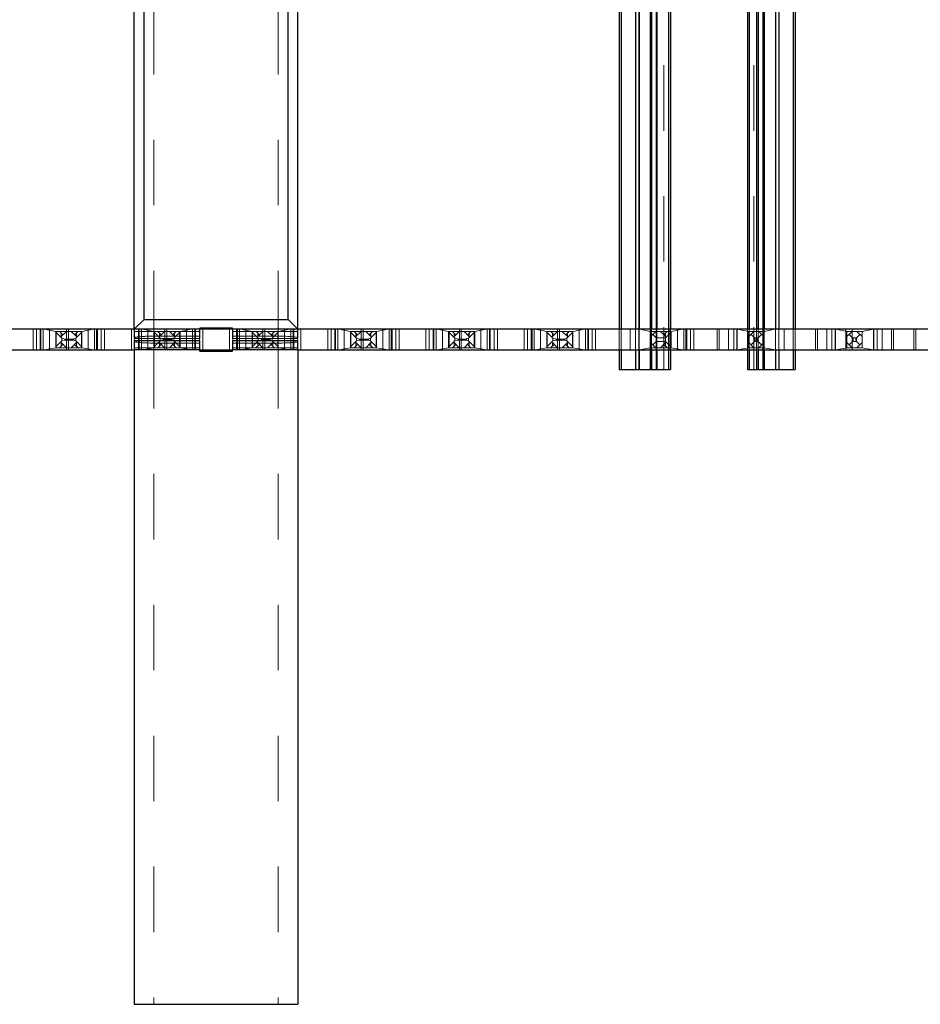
# Model space of a CAD drawing. Header units: inches. Extents: x 1880 to 2363, y -453 to -54.
# Tile 703 of 1056: x 1944.75 to 1946.13, y -75.13 to -73.62. Entities that reach past the tile are written whole.
import ezdxf

# ---------------------------------------------------------------- set-up
doc = ezdxf.new("R2010")
doc.units = ezdxf.units.IN
doc.header["$LTSCALE"] = 0.5
doc.header["$MEASUREMENT"] = 0
doc.linetypes.add('HIDDEN', pattern=[0.225, 0.15, -0.075])
doc.layers.add('APP-M-S', color=30, linetype='Continuous')
doc.layers.add('PUN-M-S2', color=1, linetype='Continuous')

msp = doc.modelspace()

# ---------------------------------------------------------------- linework, layer by layer
at = {"layer": 'APP-M-S', "linetype": 'Continuous', "lineweight": 25}
for p, q in [((1951.50051, -74.09777), (1936.85051, -74.09777)), ((1943.52551, -74.12926), (1944.92551, -74.12926)), ((1945.02551, -74.12926), (1945.07551, -74.12926)), ((1945.17551, -74.12926), (1948.32551, -74.12926))]:
    msp.add_line(p, q, dxfattribs=at)
at = {"layer": 'APP-M-S', "linetype": 'HIDDEN', "lineweight": 18}
for p, q in [((1944.77101, -74.09777), (1944.77101, -74.12926)), ((1944.77601, -74.09777), (1944.77601, -74.12926)), ((1944.78176, -74.09777), (1944.78176, -74.12926)), ((1944.78301, -74.12926), (1944.78301, -74.09777)), ((1944.78635, -74.09777), (1944.78635, -74.12926)), ((1944.78826, -74.09777), (1944.80529, -74.10102)), ((1944.79601, -74.09777), (1944.79601, -74.12926)), ((1944.84572, -74.10102), (1944.80529, -74.10102)), ((1944.8056, -74.10102), (1944.8056, -74.12602)), ((1944.80601, -74.10102), (1944.80601, -74.12602)), ((1944.80631, -74.10283), (1944.80601, -74.10221)), ((1944.80631, -74.10283), (1944.80631, -74.1242)), ((1944.81491, -74.11143), (1944.80631, -74.10283)), ((1944.8125, -74.10216), (1944.81611, -74.10577)), ((1944.81401, -74.10887), (1944.82186, -74.10102)), ((1944.81401, -74.10887), (1944.81401, -74.10366)), ((1944.82201, -74.12926), (1944.82201, -74.09777)), ((1944.82501, -74.09777), (1944.82501, -74.12926)), ((1944.82915, -74.10102), (1944.83701, -74.10887)), ((1944.83491, -74.10577), (1944.83851, -74.10216)), ((1944.84471, -74.10283), (1944.83611, -74.11143)), ((1944.83701, -74.10366), (1944.83701, -74.10887)), ((1944.84501, -74.10221), (1944.84471, -74.10283)), ((1944.84471, -74.10283), (1944.84471, -74.1242)), ((1944.84501, -74.10102), (1944.84501, -74.12602)), ((1944.84542, -74.10102), (1944.84542, -74.12602)), ((1944.84572, -74.10102), (1944.86275, -74.09777)), ((1944.85501, -74.09777), (1944.85501, -74.12926)), ((1944.86467, -74.09777), (1944.86467, -74.12926)), ((1944.86801, -74.09777), (1944.86801, -74.12926)), ((1944.86926, -74.09777), (1944.86926, -74.12926)), ((1944.87501, -74.09777), (1944.87501, -74.12926)), ((1944.88001, -74.09777), (1944.88001, -74.12926)), ((1944.92101, -74.09777), (1944.92101, -74.12926)), ((1944.92601, -74.09777), (1944.92601, -74.12926)), ((1944.93176, -74.09777), (1944.93176, -74.12926)), ((1944.93301, -74.12926), (1944.93301, -74.09777)), ((1944.93635, -74.09777), (1944.93635, -74.12926)), ((1944.93826, -74.09777), (1944.95529, -74.10102)), ((1944.94601, -74.09777), (1944.94601, -74.12926)), ((1944.99572, -74.10102), (1944.95529, -74.10102)), ((1944.9556, -74.10102), (1944.9556, -74.12602)), ((1944.95601, -74.10102), (1944.95601, -74.12602)), ((1944.95631, -74.10283), (1944.95601, -74.10221)), ((1944.95631, -74.10283), (1944.95631, -74.1242)), ((1944.96491, -74.11143), (1944.95631, -74.10283)), ((1944.9625, -74.10216), (1944.96611, -74.10577)), ((1944.96401, -74.10887), (1944.97186, -74.10102)), ((1944.96401, -74.10887), (1944.96401, -74.10366)), ((1944.97201, -74.12926), (1944.97201, -74.09777)), ((1944.97501, -74.09777), (1944.97501, -74.12926)), ((1944.97915, -74.10102), (1944.98701, -74.10887)), ((1944.98491, -74.10577), (1944.98851, -74.10216)), ((1944.99471, -74.10283), (1944.98611, -74.11143)), ((1944.98701, -74.10366), (1944.98701, -74.10887)), ((1944.99501, -74.10221), (1944.99471, -74.10283)), ((1944.99471, -74.10283), (1944.99471, -74.1242)), ((1944.99501, -74.10102), (1944.99501, -74.12602)), ((1944.99542, -74.10102), (1944.99542, -74.12602)), ((1944.99572, -74.10102), (1945.01275, -74.09777)), ((1945.00501, -74.09777), (1945.00501, -74.12926)), ((1945.01467, -74.09777), (1945.01467, -74.12926)), ((1945.01801, -74.09777), (1945.01801, -74.12926)), ((1945.01926, -74.09777), (1945.01926, -74.12926)), ((1945.02501, -74.09777), (1945.02501, -74.12926)), ((1945.03001, -74.09777), (1945.03001, -74.12926)), ((1945.07101, -74.09777), (1945.07101, -74.12926)), ((1945.07601, -74.09777), (1945.07601, -74.12926)), ((1945.08176, -74.09777), (1945.08176, -74.12926)), ((1945.08301, -74.12926), (1945.08301, -74.09777)), ((1945.08635, -74.09777), (1945.08635, -74.12926)), ((1945.08826, -74.09777), (1945.10529, -74.10102)), ((1945.09601, -74.09777), (1945.09601, -74.12926)), ((1945.14572, -74.10102), (1945.10529, -74.10102)), ((1945.1056, -74.10102), (1945.1056, -74.12602)), ((1945.10601, -74.10102), (1945.10601, -74.12602)), ((1945.10631, -74.10283), (1945.10601, -74.10221)), ((1945.10631, -74.10283), (1945.10631, -74.1242)), ((1945.11491, -74.11143), (1945.10631, -74.10283)), ((1945.1125, -74.10216), (1945.11611, -74.10577)), ((1945.11401, -74.10887), (1945.12186, -74.10102)), ((1945.11401, -74.10887), (1945.11401, -74.10366)), ((1945.12201, -74.12926), (1945.12201, -74.09777)), ((1945.12501, -74.09777), (1945.12501, -74.12926)), ((1945.12915, -74.10102), (1945.13701, -74.10887)), ((1945.13491, -74.10577), (1945.13851, -74.10216)), ((1945.14471, -74.10283), (1945.13611, -74.11143)), ((1945.13701, -74.10366), (1945.13701, -74.10887)), ((1945.14501, -74.10221), (1945.14471, -74.10283)), ((1945.14471, -74.10283), (1945.14471, -74.1242)), ((1945.14501, -74.10102), (1945.14501, -74.12602)), ((1945.14542, -74.10102), (1945.14542, -74.12602)), ((1945.14572, -74.10102), (1945.16275, -74.09777)), ((1945.15501, -74.09777), (1945.15501, -74.12926)), ((1945.16467, -74.09777), (1945.16467, -74.12926)), ((1945.16801, -74.09777), (1945.16801, -74.12926)), ((1945.16926, -74.09777), (1945.16926, -74.12926)), ((1945.17501, -74.09777), (1945.17501, -74.12926)), ((1945.18001, -74.09777), (1945.18001, -74.12926)), ((1945.22101, -74.09777), (1945.22101, -74.12926)), ((1945.22601, -74.09777), (1945.22601, -74.12926)), ((1945.23176, -74.09777), (1945.23176, -74.12926)), ((1945.23301, -74.12926), (1945.23301, -74.09777)), ((1945.23635, -74.09777), (1945.23635, -74.12926)), ((1945.23826, -74.09777), (1945.25529, -74.10102)), ((1945.24601, -74.09777), (1945.24601, -74.12926)), ((1945.29572, -74.10102), (1945.25529, -74.10102)), ((1945.2556, -74.10102), (1945.2556, -74.12602)), ((1945.25601, -74.10102), (1945.25601, -74.12602)), ((1945.25631, -74.10283), (1945.25601, -74.10221)), ((1945.25631, -74.10283), (1945.25631, -74.1242)), ((1945.26491, -74.11143), (1945.25631, -74.10283)), ((1945.2625, -74.10216), (1945.26611, -74.10577)), ((1945.26401, -74.10887), (1945.27186, -74.10102)), ((1945.26401, -74.10887), (1945.26401, -74.10366)), ((1945.27201, -74.12926), (1945.27201, -74.09777)), ((1945.27501, -74.09777), (1945.27501, -74.12926)), ((1945.27915, -74.10102), (1945.28701, -74.10887)), ((1945.28491, -74.10577), (1945.28851, -74.10216)), ((1945.29471, -74.10283), (1945.28611, -74.11143)), ((1945.28701, -74.10366), (1945.28701, -74.10887)), ((1945.29501, -74.10221), (1945.29471, -74.10283)), ((1945.29471, -74.10283), (1945.29471, -74.1242)), ((1945.29501, -74.10102), (1945.29501, -74.12602)), ((1945.29542, -74.10102), (1945.29542, -74.12602)), ((1945.29572, -74.10102), (1945.31275, -74.09777)), ((1945.30501, -74.09777), (1945.30501, -74.12926)), ((1945.31467, -74.09777), (1945.31467, -74.12926)), ((1945.31801, -74.09777), (1945.31801, -74.12926)), ((1945.31926, -74.09777), (1945.31926, -74.12926)), ((1945.32501, -74.09777), (1945.32501, -74.12926)), ((1945.33001, -74.09777), (1945.33001, -74.12926)), ((1945.37101, -74.09777), (1945.37101, -74.12926)), ((1945.37601, -74.09777), (1945.37601, -74.12926)), ((1945.38176, -74.09777), (1945.38176, -74.12926)), ((1945.38301, -74.12926), (1945.38301, -74.09777)), ((1945.38635, -74.09777), (1945.38635, -74.12926)), ((1945.38826, -74.09777), (1945.40529, -74.10102)), ((1945.39601, -74.09777), (1945.39601, -74.12926)), ((1945.44572, -74.10102), (1945.40529, -74.10102)), ((1945.4056, -74.10102), (1945.4056, -74.12602)), ((1945.40601, -74.10102), (1945.40601, -74.12602)), ((1945.40631, -74.10283), (1945.40601, -74.10221)), ((1945.40631, -74.10283), (1945.40631, -74.1242)), ((1945.41491, -74.11143), (1945.40631, -74.10283)), ((1945.4125, -74.10216), (1945.41611, -74.10577)), ((1945.41401, -74.10887), (1945.42186, -74.10102)), ((1945.41401, -74.10887), (1945.41401, -74.10366)), ((1945.42201, -74.12926), (1945.42201, -74.09777)), ((1945.42501, -74.09777), (1945.42501, -74.12926)), ((1945.42915, -74.10102), (1945.43701, -74.10887)), ((1945.43491, -74.10577), (1945.43851, -74.10216)), ((1945.44471, -74.10283), (1945.43611, -74.11143)), ((1945.43701, -74.10366), (1945.43701, -74.10887)), ((1945.44501, -74.10221), (1945.44471, -74.10283)), ((1945.44471, -74.10283), (1945.44471, -74.1242)), ((1945.44501, -74.10102), (1945.44501, -74.12602)), ((1945.44542, -74.10102), (1945.44542, -74.12602)), ((1945.44572, -74.10102), (1945.46275, -74.09777)), ((1945.45501, -74.09777), (1945.45501, -74.12926)), ((1945.46467, -74.09777), (1945.46467, -74.12926)), ((1945.46801, -74.09777), (1945.46801, -74.12926)), ((1945.46926, -74.09777), (1945.46926, -74.12926)), ((1945.47501, -74.09777), (1945.47501, -74.12926)), ((1945.48001, -74.09777), (1945.48001, -74.12926)), ((1945.52101, -74.09777), (1945.52101, -74.12926)), ((1945.52601, -74.09777), (1945.52601, -74.12926)), ((1945.53176, -74.09777), (1945.53176, -74.12926)), ((1945.53301, -74.12926), (1945.53301, -74.09777)), ((1945.53635, -74.09777), (1945.53635, -74.12926)), ((1945.53826, -74.09777), (1945.55529, -74.10102)), ((1945.54601, -74.09777), (1945.54601, -74.12926)), ((1945.59572, -74.10102), (1945.55529, -74.10102)), ((1945.5556, -74.10102), (1945.5556, -74.12602)), ((1945.55601, -74.10102), (1945.55601, -74.12602)), ((1945.55631, -74.10283), (1945.55601, -74.10221)), ((1945.55631, -74.10283), (1945.55631, -74.1242)), ((1945.56491, -74.11143), (1945.55631, -74.10283)), ((1945.5625, -74.10216), (1945.56611, -74.10577)), ((1945.56401, -74.10887), (1945.57186, -74.10102)), ((1945.56401, -74.10887), (1945.56401, -74.10366)), ((1945.57201, -74.12926), (1945.57201, -74.09777)), ((1945.57501, -74.09777), (1945.57501, -74.12926)), ((1945.57915, -74.10102), (1945.58701, -74.10887)), ((1945.58491, -74.10577), (1945.58851, -74.10216)), ((1945.59471, -74.10283), (1945.58611, -74.11143)), ((1945.58701, -74.10366), (1945.58701, -74.10887)), ((1945.59501, -74.10221), (1945.59471, -74.10283)), ((1945.59471, -74.10283), (1945.59471, -74.1242)), ((1945.59501, -74.10102), (1945.59501, -74.12602)), ((1945.59542, -74.10102), (1945.59542, -74.12602)), ((1945.59572, -74.10102), (1945.61275, -74.09777)), ((1945.60501, -74.09777), (1945.60501, -74.12926)), ((1945.61467, -74.09777), (1945.61467, -74.12926)), ((1945.61801, -74.09777), (1945.61801, -74.12926)), ((1945.61926, -74.09777), (1945.61926, -74.12926)), ((1945.62501, -74.09777), (1945.62501, -74.12926)), ((1945.63001, -74.09777), (1945.63001, -74.12926)), ((1945.66601, -74.09777), (1945.66601, -74.12926)), ((1945.66901, -74.09777), (1945.66901, -74.12926)), ((1945.68301, -74.12926), (1945.68301, -74.09777)), ((1945.69098, -74.09777), (1945.69098, -74.12926)), ((1945.69101, -74.09777), (1945.69101, -74.12926)), ((1945.69598, -74.12926), (1945.69598, -74.09777)), ((1945.69639, -74.12926), (1945.69639, -74.09777)), ((1945.69698, -74.09777), (1945.7136, -74.10094)), ((1945.7139, -74.10102), (1945.7136, -74.10094)), ((1945.7136, -74.10094), (1945.7136, -74.12609)), ((1945.74572, -74.10102), (1945.7139, -74.10102)), ((1945.71401, -74.12602), (1945.71401, -74.10102)), ((1945.71401, -74.10887), (1945.72186, -74.10102)), ((1945.72915, -74.10102), (1945.73701, -74.10887)), ((1945.73451, -74.09777), (1945.73451, -74.12926)), ((1945.73491, -74.10577), (1945.73851, -74.10216)), ((1945.74471, -74.10283), (1945.73668, -74.11086)), ((1945.73701, -74.10366), (1945.73701, -74.10887)), ((1945.74352, -74.09777), (1945.74352, -74.12926)), ((1945.74501, -74.10221), (1945.74471, -74.10283)), ((1945.74471, -74.10283), (1945.74471, -74.1242)), ((1945.74501, -74.10102), (1945.74501, -74.12602)), ((1945.74542, -74.10102), (1945.74542, -74.12602)), ((1945.74572, -74.10102), (1945.76275, -74.09777)), ((1945.75501, -74.09777), (1945.75501, -74.12926)), ((1945.76467, -74.09777), (1945.76467, -74.12926)), ((1945.76801, -74.09777), (1945.76801, -74.12926)), ((1945.76926, -74.09777), (1945.76926, -74.12926)), ((1945.77501, -74.09777), (1945.77501, -74.12926)), ((1945.78001, -74.09777), (1945.78001, -74.12926)), ((1945.81601, -74.09777), (1945.81601, -74.12926)), ((1945.81901, -74.09777), (1945.81901, -74.12926)), ((1945.83301, -74.12926), (1945.83301, -74.09777)), ((1945.84098, -74.09777), (1945.84098, -74.12926)), ((1945.84101, -74.09777), (1945.84101, -74.12926)), ((1945.84598, -74.12926), (1945.84598, -74.09777)), ((1945.84639, -74.12926), (1945.84639, -74.09777)), ((1945.84698, -74.09777), (1945.8636, -74.10094)), ((1945.86221, -74.12926), (1945.86221, -74.09777)), ((1945.8639, -74.10102), (1945.8636, -74.10094)), ((1945.8636, -74.10094), (1945.8636, -74.12609)), ((1945.88712, -74.10102), (1945.8639, -74.10102)), ((1945.86401, -74.12602), (1945.86401, -74.10102)), ((1945.86401, -74.10887), (1945.87186, -74.10102)), ((1945.87201, -74.09777), (1945.87201, -74.12926)), ((1945.87915, -74.10102), (1945.88701, -74.10887)), ((1945.88701, -74.10102), (1945.88701, -74.12602)), ((1945.88742, -74.10094), (1945.88712, -74.10102)), ((1945.90404, -74.09777), (1945.88742, -74.10094)), ((1945.88742, -74.12609), (1945.88742, -74.10094)), ((1945.90463, -74.09777), (1945.90463, -74.12926)), ((1945.90504, -74.09777), (1945.90504, -74.12926)), ((1945.91001, -74.09777), (1945.91001, -74.12926)), ((1945.91004, -74.12926), (1945.91004, -74.09777)), ((1945.91801, -74.09777), (1945.91801, -74.12926)), ((1945.93201, -74.09777), (1945.93201, -74.12926)), ((1945.93501, -74.09777), (1945.93501, -74.12926)), ((1945.96601, -74.09777), (1945.96601, -74.12926)), ((1945.96901, -74.09777), (1945.96901, -74.12926)), ((1945.98301, -74.12926), (1945.98301, -74.09777)), ((1945.99098, -74.09777), (1945.99098, -74.12926)), ((1945.99101, -74.09777), (1945.99101, -74.12926)), ((1945.99598, -74.12926), (1945.99598, -74.09777)), ((1945.99639, -74.12926), (1945.99639, -74.09777)), ((1945.99698, -74.09777), (1946.0136, -74.10094)), ((1946.01221, -74.12926), (1946.01221, -74.09777)), ((1946.0139, -74.10102), (1946.0136, -74.10094)), ((1946.0136, -74.10094), (1946.0136, -74.12609)), ((1946.03712, -74.10102), (1946.0139, -74.10102)), ((1946.01401, -74.12602), (1946.01401, -74.10102)), ((1946.01401, -74.10887), (1946.02186, -74.10102)), ((1946.02201, -74.09777), (1946.02201, -74.12926)), ((1946.02915, -74.10102), (1946.03701, -74.10887)), ((1946.03701, -74.10102), (1946.03701, -74.12602)), ((1946.03742, -74.10094), (1946.03712, -74.10102)), ((1946.05404, -74.09777), (1946.03742, -74.10094)), ((1946.03742, -74.12609), (1946.03742, -74.10094)), ((1946.05463, -74.09777), (1946.05463, -74.12926)), ((1946.05504, -74.09777), (1946.05504, -74.12926)), ((1946.06001, -74.09777), (1946.06001, -74.12926)), ((1946.06004, -74.12926), (1946.06004, -74.09777)), ((1946.06801, -74.09777), (1946.06801, -74.12926)), ((1946.08201, -74.09777), (1946.08201, -74.12926)), ((1946.08501, -74.09777), (1946.08501, -74.12926)), ((1946.11601, -74.09777), (1946.11601, -74.12926)), ((1946.11901, -74.09777), (1946.11901, -74.12926)), ((1944.81491, -74.1156), (1944.80631, -74.1242)), ((1944.82186, -74.12602), (1944.81401, -74.11816)), ((1944.81401, -74.12337), (1944.81401, -74.11816)), ((1944.81491, -74.11143), (1944.81491, -74.1156)), ((1944.81961, -74.11263), (1944.81491, -74.11143)), ((1944.81961, -74.1144), (1944.81491, -74.1156)), ((1944.81611, -74.10577), (1944.81711, -74.10577)), ((1944.81961, -74.11263), (1944.81961, -74.1144)), ((1944.83229, -74.11263), (1944.81961, -74.11263)), ((1944.83229, -74.1144), (1944.81961, -74.1144)), ((1944.83701, -74.11816), (1944.82915, -74.12602)), ((1944.83312, -74.11252), (1944.83229, -74.11263)), ((1944.83229, -74.11263), (1944.83229, -74.1144)), ((1944.83312, -74.11451), (1944.83229, -74.1144)), ((1944.83611, -74.11143), (1944.83312, -74.11252)), ((1944.83312, -74.11252), (1944.83312, -74.11451)), ((1944.83611, -74.1156), (1944.83312, -74.11451)), ((1944.83391, -74.10577), (1944.83491, -74.10577)), ((1944.83611, -74.11143), (1944.83611, -74.1156)), ((1944.84471, -74.1242), (1944.83611, -74.1156)), ((1944.83701, -74.11816), (1944.83701, -74.12337)), ((1944.96491, -74.1156), (1944.95631, -74.1242)), ((1944.97186, -74.12602), (1944.96401, -74.11816)), ((1944.96401, -74.12337), (1944.96401, -74.11816)), ((1944.96491, -74.11143), (1944.96491, -74.1156)), ((1944.96961, -74.11263), (1944.96491, -74.11143)), ((1944.96961, -74.1144), (1944.96491, -74.1156)), ((1944.96611, -74.10577), (1944.96711, -74.10577)), ((1944.96961, -74.11263), (1944.96961, -74.1144)), ((1944.98229, -74.11263), (1944.96961, -74.11263)), ((1944.98229, -74.1144), (1944.96961, -74.1144)), ((1944.98701, -74.11816), (1944.97915, -74.12602)), ((1944.98312, -74.11252), (1944.98229, -74.11263)), ((1944.98229, -74.11263), (1944.98229, -74.1144)), ((1944.98312, -74.11451), (1944.98229, -74.1144)), ((1944.98611, -74.11143), (1944.98312, -74.11252)), ((1944.98312, -74.11252), (1944.98312, -74.11451)), ((1944.98611, -74.1156), (1944.98312, -74.11451)), ((1944.98391, -74.10577), (1944.98491, -74.10577)), ((1944.98611, -74.11143), (1944.98611, -74.1156)), ((1944.99471, -74.1242), (1944.98611, -74.1156)), ((1944.98701, -74.11816), (1944.98701, -74.12337)), ((1945.11491, -74.1156), (1945.10631, -74.1242)), ((1945.12186, -74.12602), (1945.11401, -74.11816)), ((1945.11401, -74.12337), (1945.11401, -74.11816)), ((1945.11491, -74.11143), (1945.11491, -74.1156)), ((1945.11961, -74.11263), (1945.11491, -74.11143)), ((1945.11961, -74.1144), (1945.11491, -74.1156)), ((1945.11611, -74.10577), (1945.11711, -74.10577)), ((1945.11961, -74.11263), (1945.11961, -74.1144)), ((1945.13229, -74.11263), (1945.11961, -74.11263)), ((1945.13229, -74.1144), (1945.11961, -74.1144)), ((1945.13701, -74.11816), (1945.12915, -74.12602)), ((1945.13312, -74.11252), (1945.13229, -74.11263)), ((1945.13229, -74.11263), (1945.13229, -74.1144)), ((1945.13312, -74.11451), (1945.13229, -74.1144)), ((1945.13611, -74.11143), (1945.13312, -74.11252)), ((1945.13312, -74.11252), (1945.13312, -74.11451)), ((1945.13611, -74.1156), (1945.13312, -74.11451)), ((1945.13391, -74.10577), (1945.13491, -74.10577)), ((1945.13611, -74.11143), (1945.13611, -74.1156)), ((1945.14471, -74.1242), (1945.13611, -74.1156)), ((1945.13701, -74.11816), (1945.13701, -74.12337)), ((1945.26491, -74.1156), (1945.25631, -74.1242)), ((1945.27186, -74.12602), (1945.26401, -74.11816)), ((1945.26401, -74.12337), (1945.26401, -74.11816)), ((1945.26491, -74.11143), (1945.26491, -74.1156)), ((1945.26961, -74.11263), (1945.26491, -74.11143)), ((1945.26961, -74.1144), (1945.26491, -74.1156)), ((1945.26611, -74.10577), (1945.26711, -74.10577)), ((1945.26961, -74.11263), (1945.26961, -74.1144)), ((1945.28229, -74.11263), (1945.26961, -74.11263)), ((1945.28229, -74.1144), (1945.26961, -74.1144)), ((1945.28701, -74.11816), (1945.27915, -74.12602)), ((1945.28312, -74.11252), (1945.28229, -74.11263)), ((1945.28229, -74.11263), (1945.28229, -74.1144)), ((1945.28312, -74.11451), (1945.28229, -74.1144)), ((1945.28611, -74.11143), (1945.28312, -74.11252)), ((1945.28312, -74.11252), (1945.28312, -74.11451)), ((1945.28611, -74.1156), (1945.28312, -74.11451)), ((1945.28391, -74.10577), (1945.28491, -74.10577)), ((1945.28611, -74.11143), (1945.28611, -74.1156)), ((1945.29471, -74.1242), (1945.28611, -74.1156)), ((1945.28701, -74.11816), (1945.28701, -74.12337)), ((1945.41491, -74.1156), (1945.40631, -74.1242)), ((1945.42186, -74.12602), (1945.41401, -74.11816)), ((1945.41401, -74.12337), (1945.41401, -74.11816)), ((1945.41491, -74.11143), (1945.41491, -74.1156)), ((1945.41961, -74.11263), (1945.41491, -74.11143)), ((1945.41961, -74.1144), (1945.41491, -74.1156)), ((1945.41611, -74.10577), (1945.41711, -74.10577)), ((1945.41961, -74.11263), (1945.41961, -74.1144)), ((1945.43229, -74.11263), (1945.41961, -74.11263)), ((1945.43229, -74.1144), (1945.41961, -74.1144)), ((1945.43701, -74.11816), (1945.42915, -74.12602)), ((1945.43312, -74.11252), (1945.43229, -74.11263)), ((1945.43229, -74.11263), (1945.43229, -74.1144)), ((1945.43312, -74.11451), (1945.43229, -74.1144)), ((1945.43611, -74.11143), (1945.43312, -74.11252)), ((1945.43312, -74.11252), (1945.43312, -74.11451)), ((1945.43611, -74.1156), (1945.43312, -74.11451)), ((1945.43391, -74.10577), (1945.43491, -74.10577)), ((1945.43611, -74.11143), (1945.43611, -74.1156)), ((1945.44471, -74.1242), (1945.43611, -74.1156)), ((1945.43701, -74.11816), (1945.43701, -74.12337)), ((1945.56491, -74.1156), (1945.55631, -74.1242)), ((1945.57186, -74.12602), (1945.56401, -74.11816)), ((1945.56401, -74.12337), (1945.56401, -74.11816)), ((1945.56491, -74.11143), (1945.56491, -74.1156)), ((1945.56961, -74.11263), (1945.56491, -74.11143)), ((1945.56961, -74.1144), (1945.56491, -74.1156)), ((1945.56611, -74.10577), (1945.56711, -74.10577)), ((1945.56961, -74.11263), (1945.56961, -74.1144)), ((1945.58229, -74.11263), (1945.56961, -74.11263)), ((1945.58229, -74.1144), (1945.56961, -74.1144)), ((1945.58701, -74.11816), (1945.57915, -74.12602)), ((1945.58312, -74.11252), (1945.58229, -74.11263)), ((1945.58229, -74.11263), (1945.58229, -74.1144)), ((1945.58312, -74.11451), (1945.58229, -74.1144)), ((1945.58611, -74.11143), (1945.58312, -74.11252)), ((1945.58312, -74.11252), (1945.58312, -74.11451)), ((1945.58611, -74.1156), (1945.58312, -74.11451)), ((1945.58391, -74.10577), (1945.58491, -74.10577)), ((1945.58611, -74.11143), (1945.58611, -74.1156)), ((1945.59471, -74.1242), (1945.58611, -74.1156)), ((1945.58701, -74.11816), (1945.58701, -74.12337)), ((1945.72186, -74.12602), (1945.71401, -74.11816)), ((1945.72258, -74.11059), (1945.71744, -74.10544)), ((1945.72258, -74.11644), (1945.71744, -74.12159)), ((1945.72258, -74.11059), (1945.72258, -74.11644)), ((1945.72258, -74.11059), (1945.72361, -74.11086)), ((1945.72361, -74.11617), (1945.72258, -74.11644)), ((1945.72361, -74.11086), (1945.72361, -74.11617)), ((1945.73668, -74.11086), (1945.72361, -74.11086)), ((1945.73668, -74.11617), (1945.72361, -74.11617)), ((1945.73701, -74.11816), (1945.72915, -74.12602)), ((1945.73391, -74.10577), (1945.73491, -74.10577)), ((1945.73668, -74.11617), (1945.73668, -74.11086)), ((1945.74471, -74.1242), (1945.73668, -74.11617)), ((1945.73701, -74.11816), (1945.73701, -74.12337)), ((1945.87186, -74.12602), (1945.86401, -74.11816)), ((1945.87258, -74.11059), (1945.86744, -74.10544)), ((1945.87258, -74.11644), (1945.86744, -74.12159)), ((1945.87258, -74.11059), (1945.87258, -74.11644)), ((1945.87258, -74.11059), (1945.87361, -74.11086)), ((1945.87361, -74.11617), (1945.87258, -74.11644)), ((1945.87361, -74.11086), (1945.87361, -74.11617)), ((1945.87361, -74.11086), (1945.87741, -74.11086)), ((1945.87741, -74.11617), (1945.87361, -74.11617)), ((1945.87741, -74.11086), (1945.87844, -74.11059)), ((1945.87741, -74.11086), (1945.87741, -74.11617)), ((1945.87844, -74.11644), (1945.87741, -74.11617)), ((1945.87844, -74.11059), (1945.88358, -74.10544)), ((1945.87844, -74.11059), (1945.87844, -74.11644)), ((1945.87844, -74.11644), (1945.88358, -74.12159)), ((1945.88701, -74.11816), (1945.87915, -74.12602)), ((1946.02186, -74.12602), (1946.01401, -74.11816)), ((1946.02258, -74.11059), (1946.01744, -74.10544)), ((1946.02258, -74.11644), (1946.01744, -74.12159)), ((1946.02258, -74.11059), (1946.02258, -74.11644)), ((1946.02258, -74.11059), (1946.02361, -74.11086)), ((1946.02361, -74.11617), (1946.02258, -74.11644)), ((1946.02361, -74.11086), (1946.02361, -74.11617)), ((1946.02361, -74.11086), (1946.02741, -74.11086)), ((1946.02741, -74.11617), (1946.02361, -74.11617)), ((1946.02741, -74.11086), (1946.02844, -74.11059)), ((1946.02741, -74.11086), (1946.02741, -74.11617)), ((1946.02844, -74.11644), (1946.02741, -74.11617)), ((1946.02844, -74.11059), (1946.03358, -74.10544)), ((1946.02844, -74.11059), (1946.02844, -74.11644)), ((1946.02844, -74.11644), (1946.03358, -74.12159)), ((1946.03701, -74.11816), (1946.02915, -74.12602)), ((1944.78826, -74.12926), (1944.80529, -74.12602)), ((1944.84572, -74.12602), (1944.80529, -74.12602)), ((1944.80631, -74.1242), (1944.80601, -74.12482)), ((1944.81611, -74.12126), (1944.81136, -74.12602)), ((1944.81711, -74.12126), (1944.81611, -74.12126)), ((1944.83491, -74.12126), (1944.83391, -74.12126)), ((1944.83966, -74.12602), (1944.83491, -74.12126)), ((1944.84501, -74.12482), (1944.84471, -74.1242)), ((1944.84572, -74.12602), (1944.86275, -74.12926)), ((1944.93826, -74.12926), (1944.95529, -74.12602)), ((1944.99572, -74.12602), (1944.95529, -74.12602)), ((1944.95631, -74.1242), (1944.95601, -74.12482)), ((1944.96611, -74.12126), (1944.96136, -74.12602)), ((1944.96711, -74.12126), (1944.96611, -74.12126)), ((1944.98491, -74.12126), (1944.98391, -74.12126)), ((1944.98966, -74.12602), (1944.98491, -74.12126)), ((1944.99501, -74.12482), (1944.99471, -74.1242)), ((1944.99572, -74.12602), (1945.01275, -74.12926)), ((1945.08826, -74.12926), (1945.10529, -74.12602)), ((1945.14572, -74.12602), (1945.10529, -74.12602)), ((1945.10631, -74.1242), (1945.10601, -74.12482)), ((1945.11611, -74.12126), (1945.11136, -74.12602)), ((1945.11711, -74.12126), (1945.11611, -74.12126)), ((1945.13491, -74.12126), (1945.13391, -74.12126)), ((1945.13966, -74.12602), (1945.13491, -74.12126)), ((1945.14501, -74.12482), (1945.14471, -74.1242)), ((1945.14572, -74.12602), (1945.16275, -74.12926)), ((1945.23826, -74.12926), (1945.25529, -74.12602)), ((1945.29572, -74.12602), (1945.25529, -74.12602)), ((1945.25631, -74.1242), (1945.25601, -74.12482)), ((1945.26611, -74.12126), (1945.26136, -74.12602)), ((1945.26711, -74.12126), (1945.26611, -74.12126)), ((1945.28491, -74.12126), (1945.28391, -74.12126)), ((1945.28966, -74.12602), (1945.28491, -74.12126)), ((1945.29501, -74.12482), (1945.29471, -74.1242)), ((1945.29572, -74.12602), (1945.31275, -74.12926)), ((1945.38826, -74.12926), (1945.40529, -74.12602)), ((1945.44572, -74.12602), (1945.40529, -74.12602)), ((1945.40631, -74.1242), (1945.40601, -74.12482)), ((1945.41611, -74.12126), (1945.41136, -74.12602)), ((1945.41711, -74.12126), (1945.41611, -74.12126)), ((1945.43491, -74.12126), (1945.43391, -74.12126)), ((1945.43966, -74.12602), (1945.43491, -74.12126)), ((1945.44501, -74.12482), (1945.44471, -74.1242)), ((1945.44572, -74.12602), (1945.46275, -74.12926)), ((1945.53826, -74.12926), (1945.55529, -74.12602)), ((1945.59572, -74.12602), (1945.55529, -74.12602)), ((1945.55631, -74.1242), (1945.55601, -74.12482)), ((1945.56611, -74.12126), (1945.56136, -74.12602)), ((1945.56711, -74.12126), (1945.56611, -74.12126)), ((1945.58491, -74.12126), (1945.58391, -74.12126)), ((1945.58966, -74.12602), (1945.58491, -74.12126)), ((1945.59501, -74.12482), (1945.59471, -74.1242)), ((1945.59572, -74.12602), (1945.61275, -74.12926)), ((1945.69698, -74.12926), (1945.7136, -74.12609)), ((1945.7136, -74.12609), (1945.7139, -74.12602)), ((1945.74572, -74.12602), (1945.7139, -74.12602)), ((1945.73491, -74.12126), (1945.73391, -74.12126)), ((1945.73966, -74.12602), (1945.73491, -74.12126)), ((1945.74501, -74.12482), (1945.74471, -74.1242)), ((1945.74572, -74.12602), (1945.76275, -74.12926)), ((1945.84698, -74.12926), (1945.8636, -74.12609)), ((1945.8636, -74.12609), (1945.8639, -74.12602)), ((1945.88712, -74.12602), (1945.8639, -74.12602)), ((1945.88712, -74.12602), (1945.88742, -74.12609)), ((1945.90404, -74.12926), (1945.88742, -74.12609)), ((1945.99698, -74.12926), (1946.0136, -74.12609)), ((1946.0136, -74.12609), (1946.0139, -74.12602)), ((1946.03712, -74.12602), (1946.0139, -74.12602)), ((1946.03712, -74.12602), (1946.03742, -74.12609)), ((1946.05404, -74.12926), (1946.03742, -74.12609))]:
    msp.add_line(p, q, dxfattribs=at)
for centre, start, end in [((1944.8019, -74.11277), 45, 51.57891), ((1944.84912, -74.11277), 128.42109, 135), ((1944.9519, -74.11277), 45, 51.57891), ((1944.99912, -74.11277), 128.42109, 135), ((1945.1019, -74.11277), 45, 51.57891), ((1945.14912, -74.11277), 128.42109, 135), ((1945.2519, -74.11277), 45, 51.57891), ((1945.29912, -74.11277), 128.42109, 135), ((1945.4019, -74.11277), 45, 51.57891), ((1945.44912, -74.11277), 128.42109, 135), ((1945.5519, -74.11277), 45, 51.57891), ((1945.59912, -74.11277), 128.42109, 135), ((1945.74912, -74.11277), 128.42109, 135)]:
    msp.add_arc(centre, 0.015, start, end, dxfattribs=at)
at = {"layer": 'PUN-M-S2', "linetype": 'Continuous', "lineweight": 25}
for p, q in [((1944.92551, -74.09777), (1944.92551, -72.09426)), ((1944.94051, -74.08277), (1944.94051, -72.09426)), ((1945.16051, -74.08277), (1945.16051, -72.09426)), ((1945.17551, -74.09777), (1945.17551, -72.09426)), ((1945.66601, -72.09426), (1945.66601, -74.09777)), ((1945.66901, -72.09426), (1945.66901, -74.09777)), ((1945.69098, -72.09426), (1945.69098, -74.09777)), ((1945.69598, -72.09426), (1945.69598, -74.09777)), ((1945.69639, -72.09426), (1945.69639, -74.09777)), ((1945.7136, -72.09426), (1945.7136, -74.09777)), ((1945.71401, -72.09426), (1945.71401, -74.09777)), ((1945.71551, -72.09426), (1945.71551, -74.09777)), ((1945.72258, -72.09426), (1945.72258, -74.09777)), ((1945.72361, -72.09426), (1945.72361, -74.09777)), ((1945.74151, -72.09426), (1945.74151, -74.09777)), ((1945.74451, -72.09426), (1945.74451, -74.09777)), ((1945.86201, -72.09426), (1945.86201, -74.09777)), ((1945.86449, -72.09426), (1945.86449, -74.09777)), ((1945.87588, -72.09426), (1945.87588, -74.09777)), ((1945.87844, -72.09426), (1945.87844, -74.09777)), ((1945.88551, -72.09426), (1945.88551, -74.09777)), ((1945.88701, -72.09426), (1945.88701, -74.09777)), ((1945.88742, -72.09426), (1945.88742, -74.09777)), ((1945.90463, -72.09426), (1945.90463, -74.09777)), ((1945.90504, -72.09426), (1945.90504, -74.09777)), ((1945.91004, -72.09426), (1945.91004, -74.09777)), ((1945.93201, -72.09426), (1945.93201, -74.09777)), ((1945.93501, -72.09426), (1945.93501, -74.09777)), ((1944.92551, -74.09777), (1944.94051, -74.08277)), ((1944.94051, -74.08277), (1945.16051, -74.08277)), ((1945.16051, -74.08277), (1945.17551, -74.09777)), ((1945.07551, -74.09602), (1945.02551, -74.09602)), ((1945.02551, -74.09602), (1945.02551, -74.09777)), ((1945.07551, -74.09777), (1945.07551, -74.09602)), ((1945.02551, -74.12926), (1944.92551, -74.12926)), ((1944.92551, -74.12926), (1944.92551, -75.12926)), ((1945.02551, -74.13102), (1945.02551, -74.12926)), ((1945.02551, -74.13102), (1945.07551, -74.13102)), ((1945.07551, -74.13102), (1945.07551, -74.12926)), ((1945.17551, -74.12926), (1945.07551, -74.12926)), ((1945.17551, -74.12926), (1945.17551, -75.12926)), ((1945.66601, -74.12926), (1945.66601, -74.15926)), ((1945.66901, -74.12926), (1945.66901, -74.15926)), ((1945.69098, -74.12926), (1945.69098, -74.15926)), ((1945.69598, -74.12926), (1945.69598, -74.15926)), ((1945.69639, -74.12926), (1945.69639, -74.15926)), ((1945.7136, -74.12926), (1945.7136, -74.15926)), ((1945.71401, -74.12926), (1945.71401, -74.15926)), ((1945.71551, -74.12926), (1945.71551, -74.15926)), ((1945.72258, -74.12926), (1945.72258, -74.15926)), ((1945.72361, -74.12926), (1945.72361, -74.15926)), ((1945.74151, -74.12926), (1945.74151, -74.15926)), ((1945.74451, -74.12926), (1945.74451, -74.15926)), ((1945.86201, -74.12926), (1945.86201, -74.15926)), ((1945.86449, -74.12926), (1945.86449, -74.15926)), ((1945.87588, -74.12926), (1945.87588, -74.15926)), ((1945.87844, -74.12926), (1945.87844, -74.15926)), ((1945.88551, -74.12926), (1945.88551, -74.15926)), ((1945.88701, -74.12926), (1945.88701, -74.15926)), ((1945.88742, -74.12926), (1945.88742, -74.15926)), ((1945.90463, -74.12926), (1945.90463, -74.15926)), ((1945.90504, -74.12926), (1945.90504, -74.15926)), ((1945.91004, -74.12926), (1945.91004, -74.15926)), ((1945.93201, -74.12926), (1945.93201, -74.15926)), ((1945.93501, -74.12926), (1945.93501, -74.15926)), ((1945.66601, -74.15926), (1945.72258, -74.15926)), ((1945.72258, -74.15926), (1945.74451, -74.15926)), ((1945.86201, -74.15926), (1945.90504, -74.15926)), ((1945.90504, -74.15926), (1945.93501, -74.15926)), ((1944.92551, -75.12926), (1945.17551, -75.12926))]:
    msp.add_line(p, q, dxfattribs=at)
at = {"layer": 'PUN-M-S2', "linetype": 'HIDDEN', "lineweight": 18}
for p, q in [((1944.95551, -74.10824), (1944.95551, -72.09426)), ((1945.14551, -74.10824), (1945.14551, -72.09426)), ((1945.69101, -72.09426), (1945.69101, -74.15926)), ((1945.73451, -72.09426), (1945.73451, -74.15926)), ((1945.87201, -72.09426), (1945.87201, -74.15926)), ((1945.91001, -72.09426), (1945.91001, -74.15926)), ((1944.92551, -74.09777), (1944.92551, -74.11194)), ((1945.02551, -74.10102), (1944.92551, -74.10102)), ((1945.02551, -74.11194), (1945.02551, -74.09777)), ((1945.07551, -74.09777), (1945.07551, -74.11194)), ((1945.17551, -74.10102), (1945.07551, -74.10102)), ((1945.17551, -74.09777), (1945.17551, -74.11194)), ((1945.66601, -74.09777), (1945.66601, -74.12926)), ((1945.66901, -74.09777), (1945.66901, -74.12926)), ((1945.69098, -74.09777), (1945.69098, -74.12926)), ((1945.69598, -74.09777), (1945.69598, -74.12926)), ((1945.69639, -74.09777), (1945.69639, -74.12926)), ((1945.7136, -74.09777), (1945.7136, -74.12926)), ((1945.71401, -74.09777), (1945.71401, -74.12926)), ((1945.71551, -74.09777), (1945.71551, -74.12926)), ((1945.72258, -74.09777), (1945.72258, -74.12926)), ((1945.72361, -74.09777), (1945.72361, -74.12926)), ((1945.74151, -74.09777), (1945.74151, -74.12926)), ((1945.74451, -74.09777), (1945.74451, -74.12926)), ((1945.86201, -74.09777), (1945.86201, -74.12926)), ((1945.86449, -74.09777), (1945.86449, -74.12926)), ((1945.87588, -74.09777), (1945.87588, -74.12926)), ((1945.87844, -74.09777), (1945.87844, -74.12926)), ((1945.88551, -74.09777), (1945.88551, -74.12926)), ((1945.88701, -74.09777), (1945.88701, -74.12926)), ((1945.88742, -74.09777), (1945.88742, -74.12926)), ((1945.90463, -74.09777), (1945.90463, -74.12926)), ((1945.90504, -74.09777), (1945.90504, -74.12926)), ((1945.91004, -74.09777), (1945.91004, -74.12926)), ((1945.93201, -74.09777), (1945.93201, -74.12926)), ((1945.93501, -74.09777), (1945.93501, -74.12926)), ((1945.02551, -74.11164), (1944.92551, -74.11164)), ((1945.02551, -74.11192), (1944.92551, -74.11192)), ((1944.92551, -74.11194), (1945.02551, -74.11194)), ((1944.92551, -74.11509), (1944.92551, -74.12926)), ((1945.02551, -74.11509), (1944.92551, -74.11509)), ((1945.02551, -74.11511), (1944.92551, -74.11511)), ((1945.02551, -74.11539), (1944.92551, -74.11539)), ((1945.02551, -74.10824), (1944.95551, -74.10824)), ((1944.95551, -74.11879), (1944.95551, -75.12926)), ((1945.02551, -74.11879), (1944.95551, -74.11879)), ((1945.02551, -74.11509), (1945.02551, -74.12602)), ((1945.14551, -74.10824), (1945.07551, -74.10824)), ((1945.17551, -74.11164), (1945.07551, -74.11164)), ((1945.17551, -74.11192), (1945.07551, -74.11192)), ((1945.07551, -74.11194), (1945.17551, -74.11194)), ((1945.07551, -74.12602), (1945.07551, -74.11509)), ((1945.17551, -74.11509), (1945.07551, -74.11509)), ((1945.17551, -74.11511), (1945.07551, -74.11511)), ((1945.17551, -74.11539), (1945.07551, -74.11539)), ((1945.14551, -74.11879), (1945.07551, -74.11879)), ((1945.14551, -74.11879), (1945.14551, -75.12926)), ((1945.17551, -74.11509), (1945.17551, -74.12926)), ((1945.02551, -74.12602), (1944.92551, -74.12602)), ((1945.02551, -74.12926), (1945.02551, -74.12602)), ((1945.17551, -74.12602), (1945.07551, -74.12602)), ((1945.07551, -74.12602), (1945.07551, -74.12926))]:
    msp.add_line(p, q, dxfattribs=at)
for centre, start_param, end_param in [((1944.95551, -74.11086), 1.5707963, 3.1415927), ((1944.95551, -74.11617), 3.1415927, 4.712389), ((1945.14551, -74.11086), 0, 1.5707963), ((1945.14551, -74.11617), 4.712389, 6.2831853)]:
    msp.add_ellipse(centre, major_axis=(0.03, 0), ratio=0.0874887, start_param=start_param, end_param=end_param, dxfattribs=at)

doc.saveas('drawing.dxf')
